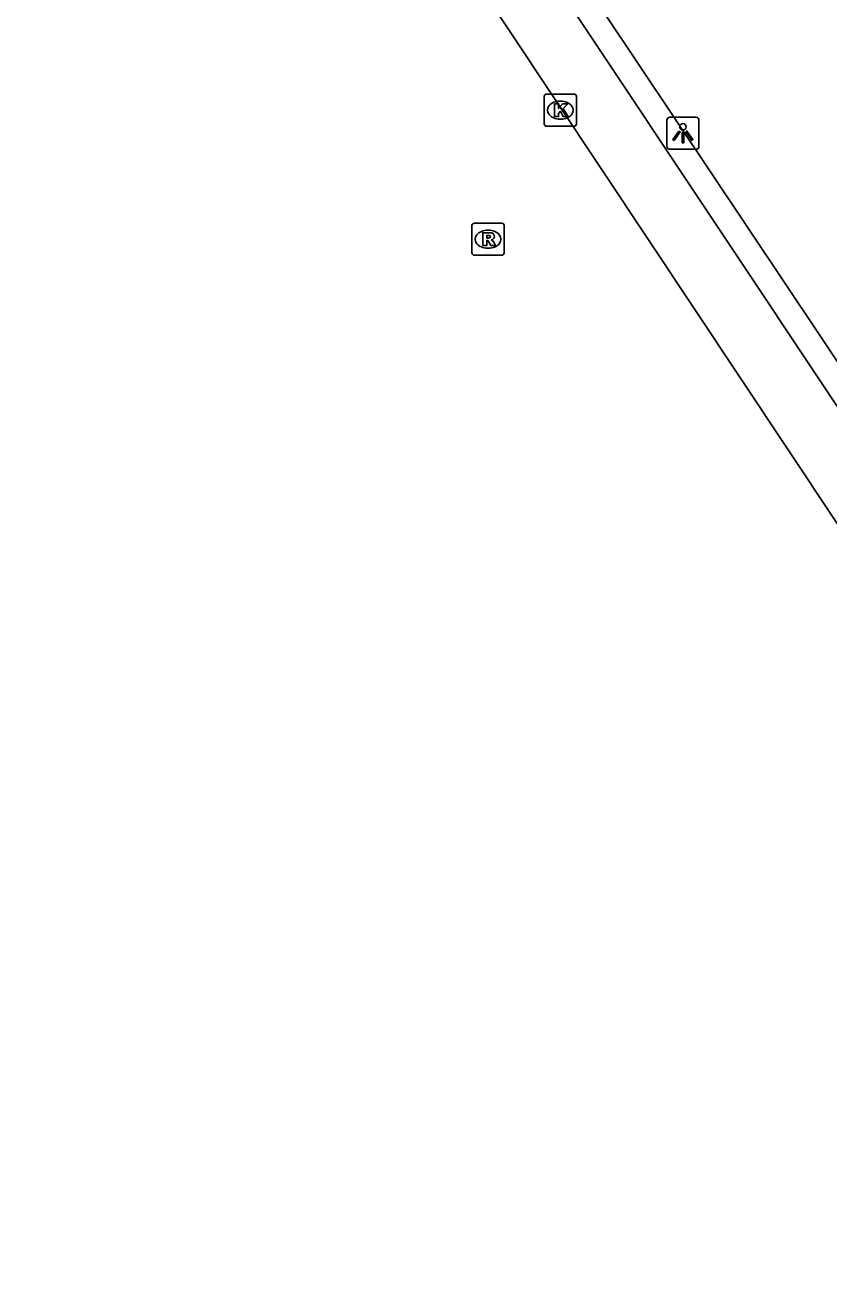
# Model space of a CAD drawing. Extents: x 158797 to 159887, y 384318 to 385255.
# Drawn here: x 158939.06 to 158964.03, y 384328.96 to 384368.3 of the extents above; entities that cross this region are included whole.
import ezdxf

# ---------------------------------------------------------------- set-up
doc = ezdxf.new("R2010")
doc.units = 0
for name, color, linetype in [('IMGEO_Kolk', 7, 'Continuous'), ('IMGEO_Lichtpunt', 7, 'Continuous'), ('IMGEO_Rijbaan_lokaal_gesloten', 7, 'Continuous'), ('IMGEO_Rioolput', 7, 'Continuous'), ('IMGEO_Voetpad_open', 7, 'Continuous')]:
    doc.layers.add(name, color=color, linetype=linetype)

msp = doc.modelspace()

# ---------------------------------------------------------------- linework, layer by layer
at = {"layer": 'IMGEO_Kolk'}
for p, q in [((158955.186, 384365.232), (158955.186, 384366.084)), ((158955.261, 384366.158), (158956.113, 384366.158)), ((158955.674, 384365.938), (158955.699, 384365.938)), ((158956.187, 384366.084), (158956.187, 384365.232)), ((158955.697, 384365.378), (158955.672, 384365.378)), ((158956.113, 384365.158), (158955.261, 384365.158))]:
    msp.add_line(p, q, dxfattribs=at)
for points in [[(158955.186, 384365.232), (158955.186, 384366.084)], [(158955.261, 384366.158), (158956.113, 384366.158)], [(158955.507, 384365.858), (158955.63, 384365.858), (158955.63, 384365.707), (158955.76, 384365.858), (158955.924, 384365.858), (158955.778, 384365.707), (158955.931, 384365.458), (158955.779, 384365.458), (158955.694, 384365.622), (158955.63, 384365.555), (158955.63, 384365.458), (158955.507, 384365.458), (158955.507, 384365.858)], [(158956.187, 384366.084), (158956.187, 384365.232)], [(158956.113, 384365.158), (158955.261, 384365.158)]]:
    msp.add_lwpolyline(points, dxfattribs=at)
for centre, start, end in [((158955.263, 384366.082), 91.552, 178.448), ((158955.263, 384366.082), 91.552, 178.448), ((158956.111, 384366.082), 1.552, 88.448), ((158956.111, 384366.082), 1.552, 88.448), ((158955.263, 384365.234), 181.552, 268.448), ((158955.263, 384365.234), 181.552, 268.448), ((158956.111, 384365.234), 271.552, 358.448), ((158956.111, 384365.234), 271.552, 358.448)]:
    msp.add_arc(centre, 0.0765, start, end, dxfattribs=at)
for centre, major_axis, ratio, start_param, end_param in [((158955.673, 384365.658), (-0.387, 0.002), 0.722429, 4.712389, 7.853982), ((158955.698, 384365.658), (-0.39, 0.002), 0.717154, 1.570796, 4.712389)]:
    msp.add_ellipse(centre, major_axis=major_axis, ratio=ratio, start_param=start_param, end_param=end_param, dxfattribs=at)
at = {"layer": 'IMGEO_Lichtpunt'}
for p, q in [((158959.899, 384365.438), (158959.091, 384365.438)), ((158959.899, 384365.438), (158959.091, 384365.438)), ((158958.997, 384365.343), (158958.997, 384364.536)), ((158958.997, 384365.343), (158958.997, 384364.536)), ((158959.993, 384364.536), (158959.993, 384365.343)), ((158959.993, 384364.536), (158959.993, 384365.343)), ((158959.091, 384364.442), (158959.899, 384364.442)), ((158959.091, 384364.442), (158959.899, 384364.442))]:
    msp.add_line(p, q, dxfattribs=at)
for points in [[(158959.371, 384365.007), (158959.41, 384364.979), (158959.222, 384364.717), (158959.184, 384364.744), (158959.371, 384365.007)], [(158959.583, 384364.979), (158959.621, 384365.006), (158959.808, 384364.744), (158959.769, 384364.716), (158959.583, 384364.979)], [(158959.473, 384364.959), (158959.52, 384364.959), (158959.52, 384364.637), (158959.473, 384364.637), (158959.473, 384364.959)]]:
    msp.add_lwpolyline(points, dxfattribs=at)
msp.add_circle((158959.496, 384365.141), 0.0994, dxfattribs=at)
for centre, start, end in [((158959.091, 384365.343), 90, 180), ((158959.091, 384365.343), 90, 180), ((158959.899, 384365.343), 0, 90), ((158959.899, 384365.343), 0, 90), ((158959.091, 384364.536), 180, 270), ((158959.091, 384364.536), 180, 270), ((158959.899, 384364.536), 270, 0), ((158959.899, 384364.536), 270, 360)]:
    msp.add_arc(centre, 0.0946, start, end, dxfattribs=at)
at = {"layer": 'IMGEO_Rijbaan_lokaal_gesloten'}
msp.add_lwpolyline([(158980.144, 384328.959), (158941.024, 384387.81), (158878.566, 384481.484)], dxfattribs=at)
at = {"layer": 'IMGEO_Rioolput'}
for p, q in [((158952.939, 384361.219), (158952.939, 384362.071)), ((158953.014, 384362.145), (158953.866, 384362.145)), ((158953.427, 384361.925), (158953.452, 384361.925)), ((158953.94, 384362.071), (158953.94, 384361.219)), ((158953.866, 384361.145), (158953.014, 384361.145)), ((158953.45, 384361.365), (158953.425, 384361.365))]:
    msp.add_line(p, q, dxfattribs=at)
for points in [[(158952.939, 384361.219), (158952.939, 384362.071)], [(158953.014, 384362.145), (158953.866, 384362.145)], [(158953.528, 384361.843), (158953.276, 384361.845), (158953.276, 384361.445)], [(158953.94, 384362.071), (158953.94, 384361.219)], [(158953.276, 384361.445), (158953.4, 384361.445), (158953.4, 384361.607), (158953.411, 384361.607)], [(158953.454, 384361.764), (158953.4, 384361.764), (158953.4, 384361.683)], [(158953.4, 384361.683), (158953.452, 384361.683)], [(158953.458, 384361.578), (158953.529, 384361.445), (158953.669, 384361.445), (158953.604, 384361.571)], [(158953.866, 384361.145), (158953.014, 384361.145)]]:
    msp.add_lwpolyline(points, dxfattribs=at)
for centre, radius, start, end in [((158953.016, 384362.069), 0.0765, 91.552, 178.448), ((158953.016, 384362.069), 0.0765, 91.552, 178.448), ((158953.527, 384361.733), 0.109, 350.3612, 89.416), ((158953.864, 384362.069), 0.0765, 1.552, 88.448), ((158953.864, 384362.069), 0.0765, 1.552, 88.448), ((158953.41, 384361.554), 0.0533, 26.0293, 88.6989), ((158953.436, 384361.872), 0.19, 274.7715, 282.9687), ((158953.46, 384361.668), 0.0964, 77.0061, 93.1865), ((158953.474, 384361.725), 0.0378, 276.6634, 79.6772), ((158953.525, 384361.733), 0.112, 277.5842, 350.9817), ((158953.509, 384361.518), 0.108, 29.5134, 73.7905), ((158953.016, 384361.221), 0.0765, 181.552, 268.448), ((158953.016, 384361.221), 0.0765, 181.552, 268.448), ((158953.864, 384361.221), 0.0765, 271.552, 358.448), ((158953.864, 384361.221), 0.0765, 271.552, 358.448)]:
    msp.add_arc(centre, radius, start, end, dxfattribs=at)
for centre, major_axis, ratio, start_param, end_param in [((158953.426, 384361.645), (-0.387, 0.002), 0.722429, 4.712389, 7.853982), ((158953.451, 384361.645), (-0.39, 0.002), 0.717154, 1.570796, 4.712389)]:
    msp.add_ellipse(centre, major_axis=major_axis, ratio=ratio, start_param=start_param, end_param=end_param, dxfattribs=at)
at = {"layer": 'IMGEO_Voetpad_open'}
for points in [[(158880.607, 384482.106), (158909.096, 384439.327), (158980.191, 384332.575), (158980.275, 384331.98), (158979.947, 384330.322)], [(158964.891, 384356.955), (158950.216, 384378.923)]]:
    msp.add_lwpolyline(points, dxfattribs=at)

doc.saveas('drawing.dxf')
